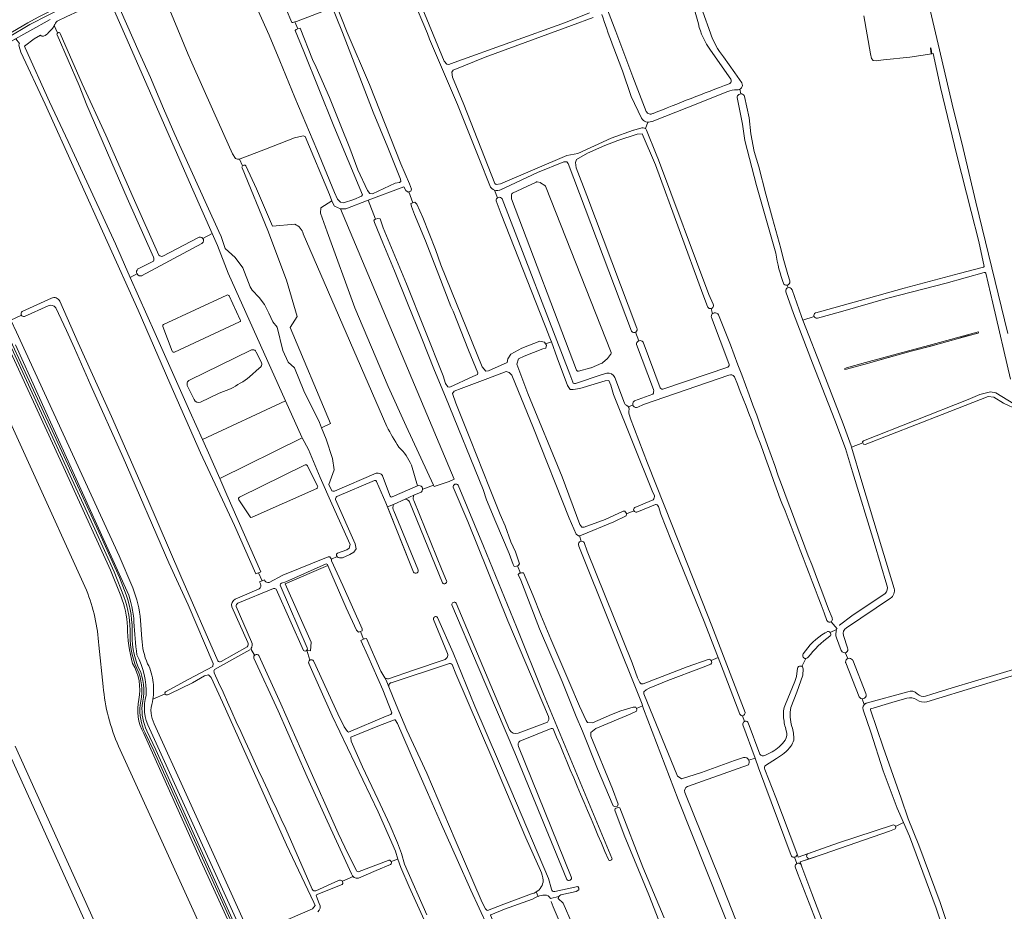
# Model space of a CAD drawing. Header units: metres. Extents: x 209813 to 223847, y 571801 to 587119.
# Tile 437 of 656: x 212218 to 212863, y 582247 to 582831. Entities that reach past the tile are written whole.
import ezdxf

# ---------------------------------------------------------------- set-up
doc = ezdxf.new("R2010")
doc.units = ezdxf.units.M
for name, color, linetype, lineweight in [('B-RO-GK-BESCHOEIING-G', 8, 'GK-BESCHOEIING', 0), ('B-RO-GR-BEPLANTING_CULTUUR_BOSPLANTSOEN-GV', 8, 'Continuous', 0), ('B-RO-GR-GRAS-GV', 8, 'Continuous', 0), ('B-RO-GR-GROENVOORZIENING-GV', 8, 'Continuous', 0), ('B-RO-GR-RIET-GV', 8, 'Continuous', 0), ('B-RO-KW-KUNSTWERK_STUW-GV', 8, 'Continuous', 0), ('B-RO-OG-TERREIN_CULTUURSCHEIDING-GV', 8, 'Continuous', 0), ('B-RO-OG-WATER_GREPPEL-GV', 8, 'Continuous', 0), ('B-RO-VH-ONVERHARD-GV', 8, 'Continuous', 0), ('B-RO-VH-VERHARDING_HALFVERHARDING-GV', 8, 'Continuous', 0)]:
    doc.layers.add(name, color=color, linetype=linetype, lineweight=lineweight)
doc.linetypes.add('GK-BESCHOEIING', pattern='A,30,-5,[1,NLCS.shx,S=1,R=0,X=0,Y=0],-5', length=40)

msp = doc.modelspace()

# ---------------------------------------------------------------- linework, layer by layer
at = {"layer": 'B-RO-GK-BESCHOEIING-G', "flags": 128}
for points in [[(212398.105, 582829.314), (212399.169, 582829.685)], [(212396.844, 582828.875), (212398.105, 582829.314)], [(212443.108, 582425.172), (212442.088, 582424.758)], [(212443.474, 582425.321), (212443.108, 582425.172)]]:
    msp.add_lwpolyline(points, dxfattribs=at)
at = {"layer": 'B-RO-GR-BEPLANTING_CULTUUR_BOSPLANTSOEN-GV', "flags": 128}
for points in [[(212363.494, 582733.759), (212380.356, 582692.741), (212392.659, 582660.197), (212399.538, 582636.384), (212395.041, 582629.241), (212421.499, 582566.402), (212415.608, 582563.457), (212418.591, 582556.114), (212422.717, 582543.503), (212423.919, 582536.01), (212420.437, 582526.36), (212422.242, 582522.281)], [(212458.355, 582564.359), (212417.186, 582658.994), (212403.604, 582690.54)], [(212423.855, 582522.074), (212424.035, 582522.138), (212451.347, 582533.746), (212451.513, 582533.801)], [(212461.822, 582518.282), (212478.323, 582525.433), (212474.45, 582539.141)], [(212455.404, 582532.35), (212455.536, 582532.101), (212460.488, 582518.85)]]:
    msp.add_lwpolyline(points, dxfattribs=at)
for points in [[(212488.795, 582526.019), (212489.244, 582525.054), (212499.113, 582528.467), (212502.349, 582529.982), (212428.064, 582707.04), (212423.965, 582708.728), (212422.616, 582711.588), (212422.376, 582712.216), (212415.176, 582707.557), (212414.978, 582704.146), (212419.145, 582691.815), (212437.269, 582642.205), (212459.229, 582590.611), (212470.871, 582564.55)], [(212402.94, 582556.95), (212402.65, 582557.489), (212392.028, 582581.154), (212337.597, 582555.947), (212340.705, 582549.058), (212348.981, 582530.229)]]:
    msp.add_lwpolyline(points, close=True, dxfattribs=at)
at = {"layer": 'B-RO-GR-BEPLANTING_CULTUUR_BOSPLANTSOEN-GV'}
for points in [[(212451.513, 582533.801, -0.3089247), (212455.404, 582532.35)], [(212422.242, 582522.281, 0.2334623), (212423.855, 582522.074)], [(212460.488, 582518.85, 0.4290983), (212461.822, 582518.282)]]:
    msp.add_lwpolyline(points, format="xyb", dxfattribs=at)
at = {"layer": 'B-RO-GR-GRAS-GV', "flags": 128}
for points in [[(212662.354, 582828.04), (212655.871, 582851.246), (212652.851, 582864.096), (212648.962, 582885.658), (212645.905, 582905.008)], [(212650.834, 582901.881), (212653.7, 582886.394), (212656.921, 582866.096), (212659.694, 582854.794), (212665.255, 582835.976), (212670.208, 582822.022)], [(212585.948, 582881.855), (212586.391, 582881.291), (212590.987, 582870.637), (212597.78, 582850.677), (212608.285, 582823.158), (212619.46, 582793.319), (212628.246, 582770.673)], [(212471.635, 582862.67), (212495.969, 582803.75), (212497.688, 582801.766), (212499.012, 582801.369), (212502.319, 582802.692), (212575.344, 582829.018), (212591.067, 582835.253)], [(212363.221, 582861.115), (212381.323, 582820.738), (212388.175, 582803.834), (212398.127, 582779.891), (212412.423, 582745.907), (212424.1, 582717.627), (212426.073, 582713.187), (212428.038, 582711.217), (212429.938, 582710.832), (212436.811, 582713.145), (212441.718, 582715.218), (212442.396, 582716.051), (212423.702, 582761.014), (212404.048, 582809.951), (212398.393, 582823.787), (212398.999, 582824.385), (212399.957, 582824.757)], [(212417.416, 582860.25), (212432.37, 582822.425), (212447.046, 582788.302), (212467.392, 582736.415), (212473.152, 582723.369), (212474.508, 582719.915), (212474.138, 582718.497), (212472.815, 582718.055), (212475.326, 582710.923), (212476.651, 582711.332), (212478.043, 582710), (212481.854, 582701.347), (212490.2, 582680.33), (212493.651, 582670.163), (212520.775, 582603.405), (212523.084, 582600.643), (212524.927, 582600.839), (212537.02, 582606.363), (212537.642, 582608.691), (212539.489, 582611.827), (212546.637, 582615.614), (212558.465, 582620.175), (212561.637, 582619.659), (212562.31, 582618.555)], [(212526.233, 582721.098), (212518.58, 582740.265), (212504.557, 582775.19), (212486.301, 582818.052), (212484.864, 582821.824), (212475.227, 582845.214), (212469.065, 582861.181)], [(212868.06, 582843.158), (212860.097, 582843.735), (212852.916, 582845.587), (212830.974, 582852.614), (212813.37, 582858.422), (212811.705, 582857.867), (212810.565, 582856.757), (212810.143, 582856.135), (212810.841, 582850.664), (212813.162, 582840.669), (212820.184, 582811.168), (212828.564, 582775.394), (212835.801, 582746.363), (212844.146, 582711.213), (212865.073, 582625.389)], [(212344, 582690.723), (212331.267, 582719.425), (212287.49, 582819.522), (212280.054, 582836.376), (212279.191, 582838.522), (212275.161, 582836.809), (212272.167, 582844.734), (212271.616, 582843.334), (212248.787, 582832.823), (212242.494, 582829.901)], [(212361.734, 582739.54), (212360.421, 582739.378), (212359.126, 582739.81), (212357.338, 582742.985), (212345.099, 582770.214), (212329.823, 582804.587), (212328.228, 582807.92), (212312.043, 582847.277)], [(212416.744, 582836.291), (212399.169, 582829.685), (212398.105, 582829.314), (212399.957, 582824.757), (212400.886, 582825.118), (212401.468, 582825.222), (212409.712, 582804.827), (212412.024, 582799.647), (212420.667, 582779.758), (212428.216, 582761.397), (212434.059, 582746.59), (212439.347, 582732.47), (212445.552, 582718.989), (212447.19, 582716.91), (212448.846, 582716.804), (212463.693, 582723.788), (212466.682, 582724.127), (212467.545, 582724.898), (212467.33, 582726.285), (212458.967, 582747.092), (212449.457, 582770.355), (212429.225, 582822.349), (212420.652, 582844.26)], [(212283.578, 582837.493), (212296.224, 582809.249), (212303.489, 582792.909), (212312.056, 582772.713), (212319.588, 582755.541), (212340.469, 582709.335), (212348.402, 582692.032), (212349.721, 582688.916), (212352.363, 582680.973)], [(212398.105, 582829.314), (212396.844, 582828.875), (212396.152, 582828.934), (212392.374, 582837.752)], [(212593.37, 582832.259), (212579.358, 582827.063), (212522.738, 582806.293), (212501.703, 582797.826), (212500.777, 582796.371), (212501.306, 582793.196), (212508.715, 582775.204), (212528.955, 582723.61), (212530.014, 582722.817), (212532.659, 582723.346), (212576.183, 582741.867), (212583.459, 582743.19), (212605.288, 582753.244), (212619.84, 582758.535), (212620.017, 582758.562), (212625.405, 582759.925)], [(212849.547, 582669.28), (212845.974, 582685.476), (212841.064, 582705.09), (212831.629, 582742.195), (212820.953, 582786.319), (212816.166, 582808.732), (212815.176, 582808.507), (212800.852, 582806.324), (212783.517, 582804.485), (212781.808, 582804.379), (212778.673, 582803.91), (212776.736, 582804.156), (212775.721, 582805.345), (212775.112, 582808.465), (212770.673, 582833.401)], [(212238.969, 582824.629), (212236.861, 582822.354)], [(212240.452, 582826.904), (212240.37, 582826.671)], [(212240.452, 582826.904), (212242.753, 582822.177)], [(212374.253, 582468.601), (212372.63, 582467.87), (212358.633, 582499.491), (212336.199, 582547.182), (212316.168, 582592.855), (212295.471, 582640.607), (212234.501, 582775.472), (212218.709, 582809.633), (212217.456, 582813.288), (212217.392, 582814.289), (212217.69, 582815.147), (212215.422, 582818.383), (212211.218, 582816.041), (212211.534, 582815.588), (212211.489, 582814.61), (212210.686, 582814.152), (212197.637, 582805.794), (212186.739, 582799.992), (212166.417, 582787.88), (212153.577, 582779.791)], [(212231.584, 582820.738), (212227.37, 582818.204), (212221.066, 582813.483), (212221.548, 582812.279), (212237.378, 582777.082), (212249.56, 582751.139), (212280.657, 582683.962), (212290.297, 582661.973), (212294.649, 582664.48)], [(212261.79, 582774.754), (212256.847, 582787.715), (212242.362, 582820.799)], [(212244.476, 582821.765), (212258.862, 582788.777)], [(212683.558, 582791.96), (212670.348, 582810.96)], [(212678.794, 582806.389), (212686.179, 582796.106), (212690.8, 582789.355)], [(212625.063, 582766.277), (212618.322, 582780.576), (212612.674, 582797.308)], [(212258.862, 582788.777), (212274.379, 582755.26), (212292.301, 582714.345), (212309.11, 582676.489)], [(212682.486, 582788.9), (212682.903, 582789.042)], [(212687.595, 582784.9), (212687.44, 582784.912)], [(212690.147, 582782.257), (212689.532, 582785.236)], [(212681.584, 582783.81), (212655.961, 582773.551), (212632.012, 582764.238)], [(212713.064, 582677.861), (212709.088, 582691.674), (212700.446, 582722.195), (212692.77, 582751.765), (212691.176, 582762.383), (212687.944, 582778.693), (212687.916, 582779.034)], [(212692.554, 582780.531), (212695.635, 582766.607), (212696.788, 582756.079), (212698.887, 582744.568), (212701.895, 582734.37), (212706.576, 582716.442), (212710.843, 582700.586), (212716.349, 582680.879), (212717.977, 582674.588), (212720.967, 582663.894), (212722.19, 582659.896)], [(212305.522, 582675.38), (212288.297, 582714.028), (212261.79, 582774.754)], [(212261.635, 582457.236), (212187.554, 582619.536), (212123.361, 582761.077), (212120.716, 582766.836)], [(212632.52, 582769.322), (212632.671, 582769.393)], [(212629.307, 582763.736), (212627.706, 582759.498)], [(212628.461, 582758.54), (212634.76, 582742.758), (212636.328, 582739.09), (212669.134, 582650.826), (212672.043, 582644.453)], [(212488.795, 582526.019), (212470.871, 582564.55), (212459.229, 582590.611), (212437.269, 582642.205), (212419.145, 582691.815), (212414.978, 582704.146), (212415.176, 582707.557), (212422.376, 582712.216), (212420.782, 582716.39), (212404.872, 582754.236), (212403.455, 582754.791), (212397.92, 582753.434), (212377.812, 582745.616), (212362.177, 582739.594), (212361.734, 582739.54), (212363.705, 582735.014)], [(212668.276, 582642.969), (212665.201, 582651.118), (212634.354, 582735.776), (212625.623, 582756.017), (212622.316, 582755.752), (212609.616, 582751.651), (212601.017, 582748.344), (212589.772, 582743.449), (212582.496, 582739.348), (212581.834, 582737.363), (212582.363, 582733.792), (212589.243, 582715.668), (212621.979, 582628.868)], [(212352.363, 582680.973), (212359.023, 582674.964), (212363.952, 582668.267), (212368.795, 582655.899), (212370.12, 582653.741), (212374.805, 582648.869), (212378.15, 582644.219), (212381.109, 582638.662), (212383.586, 582632.97), (212386.574, 582629.505), (212390.22, 582614.139), (212393.701, 582606.629), (212397.831, 582602.744), (212403.994, 582587.682), (212414.175, 582566.983), (212415.608, 582563.457), (212421.499, 582566.402), (212395.041, 582629.241), (212399.538, 582636.384), (212392.659, 582660.197), (212380.356, 582692.741), (212363.494, 582733.759)], [(212365.883, 582735.161), (212372.975, 582719.993), (212383.426, 582695.519), (212398.175, 582696.845)], [(212618.638, 582626.73), (212577.072, 582736.57), (212576.278, 582737.628), (212574.161, 582737.76), (212556.946, 582730.683), (212532.317, 582719.167)], [(212472.815, 582718.055), (212472.197, 582717.849), (212470.84, 582719.052), (212469.515, 582721.364), (212446.069, 582712.594), (212450.927, 582700.068), (212452.381, 582700.67), (212453.85, 582700.445), (212455.991, 582694.427), (212471.286, 582657.846), (212495.144, 582597.617), (212496.731, 582592.593), (212498.226, 582590.349), (212499.536, 582590.211), (212514.629, 582597.13), (212517.647, 582598.546), (212517.884, 582599.494), (212511.828, 582614.31), (212501.684, 582639.844), (212500.225, 582642.925), (212492.35, 582663.478), (212483.668, 582686.011), (212476.506, 582703.134), (212474.412, 582708.384), (212474.059, 582710.532), (212475.326, 582710.923)], [(212540.615, 582717.133), (212556.009, 582724.504)], [(212556.722, 582724.586), (212558.673, 582724.153)], [(212559.012, 582724.016), (212561.831, 582722.281)], [(212562.277, 582721.748), (212605.207, 582612.905)], [(212530.706, 582714.068), (212528.851, 582719.186)], [(212533.87, 582713.417), (212578.21, 582598.698), (212580.02, 582593.477)], [(212539.99, 582713.972), (212539.99, 582716.141)], [(212582.557, 582601.272), (212540.061, 582713.583)], [(212446.069, 582712.594), (212431.408, 582706.84), (212428.55, 582706.84), (212428.064, 582707.04), (212502.349, 582529.982), (212499.113, 582528.467), (212489.244, 582525.054), (212488.795, 582526.019), (212481.789, 582523.429)], [(212566.083, 582619.808), (212564.423, 582623.919), (212564.353, 582624.245), (212533.265, 582703.488), (212529.828, 582712.096)], [(212543.926, 582473.2), (212543.202, 582472.827), (212541.793, 582472.66), (212540.978, 582473.926), (212538.382, 582481.287), (212529.612, 582501.836), (212523.661, 582516.394), (212521.408, 582523.155), (212496.814, 582583.774), (212489.64, 582601.162), (212480.717, 582623.185), (212471.939, 582645.173), (212463.401, 582666.262), (212455.657, 582684.642), (212450.256, 582697.884), (212449.764, 582699.587), (212450.927, 582700.068)], [(212290.297, 582661.973), (212306.628, 582625.226), (212329.333, 582574.259), (212337.597, 582555.947), (212392.028, 582581.154), (212354.502, 582664.76), (212347.453, 582682.94), (212344, 582690.723), (212337.818, 582687.532)], [(212311.486, 582675.92), (212311.691, 582676.041), (212334.634, 582687.994)], [(212337.409, 582684.407), (212337.245, 582684.299), (212297.671, 582663.035)], [(212295.519, 582667.746), (212305.472, 582672.759)], [(212739.232, 582638.878), (212768.311, 582646.882), (212797.039, 582654.924), (212833.025, 582664.514), (212849.119, 582668.703)], [(212849.594, 582665.318), (212824.651, 582658.335), (212786.352, 582648.397), (212755.338, 582639.585), (212740.325, 582635.283)], [(212855.165, 582645.119), (212850.538, 582664.876)], [(212720.417, 582656.979), (212721.064, 582655.275)], [(212312.116, 582631.251), (212353.605, 582650.425)], [(212355.062, 582649.892), (212362.35, 582634.306)], [(212785.699, 582460.515), (212777.509, 582488.39), (212763.318, 582534.679), (212758.678, 582549.909), (212751.679, 582568.453), (212737.09, 582605.798), (212724.62, 582638.311), (212719.572, 582652.61)], [(212723.709, 582653.994), (212729.909, 582636.413), (212730.808, 582634.082), (212738.168, 582636.342)], [(212219.492, 582639.796), (212238.652, 582648.487)], [(212236.487, 582643.369), (212221.047, 582636.362)], [(212244.109, 582646.489), (212256.09, 582619.251), (212278.078, 582570.957), (212301.17, 582518.016), (212323.405, 582466.446), (212347.715, 582410.862)], [(212866.756, 582595.356), (212855.165, 582645.119)], [(212219.06, 582637.237), (212212.184, 582634.027), (212215.765, 582626.239), (212282.948, 582479.628), (212291.914, 582458.805)], [(212313.346, 582390.641), (212328.61, 582398.945), (212344.353, 582407.147), (212344.618, 582409.264), (212328.214, 582447.628), (212315.646, 582475.012), (212285.616, 582544.069), (212264.581, 582591.165), (212253.866, 582615.639), (212248.649, 582627.238), (212241.478, 582642.096)], [(212670.647, 582641.6), (212671.567, 582638.231)], [(212682.378, 582605.722), (212670.845, 582635.834), (212670.778, 582636.116)], [(212675.564, 582637.573), (212675.616, 582637.46)], [(212317.716, 582613.713), (212311.549, 582629.86)], [(212361.816, 582632.842), (212319.206, 582613.107)], [(212730.808, 582634.082), (212743.985, 582599.922), (212757.174, 582566.176), (212762.374, 582551.772), (212762.675, 582550.766), (212770.14, 582553.722), (212769.921, 582554.242), (212770.476, 582555.012), (212838.947, 582582.114), (212846.591, 582585.29), (212853.676, 582587.007), (212857.098, 582586.483), (212868.885, 582579.231)], [(212623.315, 582620.5), (212621.251, 582626.218)], [(212562.31, 582618.555), (212562.865, 582617.645), (212562.37, 582615.664), (212560.437, 582615.202), (212548.173, 582610.476), (212544.561, 582608.712), (212543.548, 582605.203), (212550.555, 582586.03), (212573.174, 582531.44), (212584.653, 582500.161), (212586.004, 582498.544), (212587.646, 582498.389), (212601.212, 582503.498), (212613.045, 582508.867), (212614.19, 582508.867), (212615.176, 582507.356)], [(212633.528, 582519.225), (212632.602, 582521.077), (212606.805, 582585.371), (212605.085, 582591.456), (212603.63, 582594.499), (212601.381, 582594.367), (212584.712, 582589.34), (212580.347, 582588.546), (212578.363, 582588.678), (212576.643, 582591.192), (212569.896, 582609.316), (212566.083, 582619.808), (212562.31, 582618.555)], [(212632.88, 582588.597), (212621.917, 582618.069), (212621.855, 582618.58)], [(212626.011, 582619.842), (212626.203, 582619.515), (212637.354, 582589.814)], [(212329.028, 582594.73), (212369.216, 582614.276)], [(212604.962, 582611.723), (212604.8, 582611.561), (212602.896, 582609.023)], [(212599.193, 582605.851), (212592.038, 582602.816)], [(212602.736, 582608.852), (212599.483, 582606.033)], [(212374.813, 582602.502), (212368.482, 582596.888)], [(212584.478, 582492.875), (212583.94, 582492.716), (212582.41, 582493.889), (212577.754, 582504.337), (212554.367, 582563.406), (212540.096, 582597.982), (212538.34, 582599.791), (212536.563, 582600.352), (212524.354, 582595.884), (212507.01, 582589.328), (212502.417, 582587.438), (212501.368, 582585.982), (212503.411, 582579.617), (212513.008, 582555.765), (212525.655, 582524.144), (212532.554, 582506.807), (212535.704, 582499.252), (212539.492, 582488.955), (212542.496, 582482.396), (212545.277, 582474.424), (212544.365, 582473.426), (212543.926, 582473.2), (212545.783, 582468.398), (212546.53, 582468.597), (212547.732, 582468.644), (212554.256, 582453.453), (212559.107, 582440.933), (212565.82, 582425.144), (212578.055, 582396.026), (212584.411, 582381.128), (212588.762, 582371.879), (212589.635, 582370.519), (212592.977, 582370.37), (212605.355, 582375.873), (212611.661, 582378.126), (212619.734, 582380.674), (212621.365, 582380.569), (212621.773, 582379.594)], [(212582.569, 582592.804), (212598.669, 582598.271), (212602.424, 582599.352)], [(212591.895, 582602.767), (212583.873, 582600.599)], [(212682.371, 582597.994), (212626.297, 582578.743), (212622.668, 582577.072)], [(212639.627, 582588.983), (212639.799, 582589.058), (212681.608, 582603.312)], [(212607.612, 582596.547), (212613.902, 582579.607)], [(212685.979, 582596.975), (212685.856, 582597.136)], [(212332.071, 582582.007), (212327.885, 582590.808)], [(212620.233, 582580.941), (212620.511, 582581.1), (212632.491, 582585.606)], [(212616.427, 582577.302), (212619.464, 582578.436)], [(212871.643, 582575.311), (212862.096, 582579.682), (212855.731, 582583.513), (212852.063, 582584.053), (212822.076, 582572.155), (212771.616, 582552.669), (212770.507, 582552.854), (212770.14, 582553.722)], [(212617.744, 582569.989), (212629.119, 582540.477), (212645.409, 582499.152), (212671.113, 582433.773), (212692.908, 582377.038)], [(212425.78, 582479.235), (212425.459, 582479.988), (212425.406, 582480.675), (212426.093, 582481.345), (212432.046, 582483.699), (212433.714, 582484.627), (212434.208, 582487.167), (212422.289, 582513.745), (212414.647, 582530.994), (212406.988, 582549.428), (212402.94, 582556.95), (212348.981, 582530.229), (212353.59, 582519.74), (212375.819, 582469.306), (212374.253, 582468.601), (212376.588, 582463.289), (212378.159, 582463.996), (212378.317, 582463.638)], [(212762.675, 582550.766), (212769.382, 582528.192), (212782.259, 582485.59), (212790.623, 582458.362)], [(212361.768, 582518.049), (212404.822, 582539.2)], [(212406.293, 582538.701), (212412.926, 582525.309)], [(212474.45, 582539.141), (212478.323, 582525.433)], [(212450.313, 582528.972), (212425.607, 582518.441)], [(212475.822, 582469.061), (212457.756, 582514.405), (212451.622, 582528.452)], [(212412.389, 582523.817), (212370.087, 582504.919)], [(212481.019, 582521.617), (212480.726, 582521.427), (212476.032, 582519.339)], [(212478.323, 582525.433), (212478.372, 582525.454)], [(212564.187, 582374.453), (212537.545, 582437.026), (212511.266, 582502.196), (212501.695, 582524.614)], [(212505.062, 582526.023), (212521.54, 582486.12), (212543.329, 582433.201), (212560.836, 582389.104), (212605.765, 582281.737)], [(212368.721, 582505.315), (212361.336, 582516.454)], [(212424.778, 582516.553), (212437.594, 582487.6), (212438.263, 582484.234), (212436.766, 582482.138), (212434.001, 582480.464), (212429.246, 582478.438), (212427.414, 582478.35), (212426.339, 582478.561), (212425.864, 582479.037), (212425.78, 582479.235), (212422.004, 582477.42), (212422.108, 582476.367), (212429.421, 582460.302), (212442.169, 582431.784), (212442.152, 582430.639), (212440.966, 582430.148)], [(212470.265, 582516.774), (212462.691, 582513.406)], [(212475.908, 582515.822), (212494.61, 582470.136), (212497.48, 582463.342)], [(212620.726, 582511.412), (212632.734, 582516.315)], [(212715.11, 582519.292), (212715.098, 582519.324)], [(212620.098, 582509.246), (212615.235, 582507.266), (212615.129, 582505.893), (212607.079, 582502.039), (212585.834, 582493.276), (212584.478, 582492.875), (212585.527, 582489.241)], [(212634.229, 582513.204), (212622.033, 582508.375)], [(212670.77, 582411.181), (212675.208, 582413.144), (212674.365, 582415.346), (212666.03, 582436.645), (212644.334, 582490.355), (212637.72, 582506.892), (212636.132, 582512.051), (212635.339, 582513.109)], [(212587.553, 582488.322), (212589.433, 582482.682), (212618.934, 582409.525), (212622.374, 582399.735), (212623.962, 582396.825), (212624.887, 582395.899), (212626.078, 582395.899), (212655.05, 582407.012), (212668.739, 582411.9)], [(212621.773, 582379.594), (212625.856, 582381.393), (212625.583, 582382.528), (212584.15, 582485.916), (212583.904, 582487.047)], [(212381.233, 582462.284), (212390.288, 582466.96), (212419.818, 582479.063), (212420.998, 582478.957), (212421.967, 582477.794), (212422.004, 582477.42)], [(212410.435, 582410.546), (212426.139, 582376.181), (212430.352, 582367.692), (212432.536, 582364.623), (212433.257, 582364.293), (212457.805, 582374.691), (212461.013, 582375.858), (212461.666, 582376.897), (212455.703, 582391.859), (212445.789, 582414.193), (212441.291, 582424.175), (212442.088, 582424.758), (212443.108, 582425.172), (212440.966, 582430.148), (212439.809, 582429.67), (212438.471, 582431.009), (212431.625, 582445.714), (212422.212, 582467.326), (212419.678, 582473.403), (212391.73, 582461.39), (212408.706, 582423.169), (212408.256, 582417.541)], [(212621.773, 582379.594), (212622.059, 582378.908), (212621.916, 582377.957), (212617.685, 582376.075), (212595.215, 582366.691), (212591.991, 582363.887), (212591.868, 582361.629), (212606.05, 582327.169), (212609.807, 582316.966), (212609.455, 582315.821), (212607.852, 582315.363), (212606.531, 582315.874), (212596.37, 582340.159), (212586.359, 582364.957), (212582.225, 582374.539), (212573.218, 582397.483), (212558.349, 582431.969), (212546.01, 582463.7), (212544.368, 582467.411), (212545.143, 582468.227), (212545.783, 582468.398)], [(212375.535, 582461.307), (212374.979, 582462.564), (212376.588, 582463.289)], [(212359.089, 582451.289), (212374.624, 582458.124)], [(212384.07, 582458.337), (212360.822, 582448.697)], [(212403.7, 582417.741), (212385.84, 582457.792)], [(212754.828, 582434.23), (212762.835, 582440.287), (212784.738, 582454.909)], [(212788.08, 582451.9), (212759.316, 582432.599)], [(212367.215, 582422.994), (212356.781, 582446.212)], [(212359.753, 582446.461), (212369.682, 582423.413)], [(212297.007, 582437.324), (212297.858, 582425.398)], [(212498.074, 582415.738), (212488.977, 582437.894)], [(212491.572, 582439.379), (212501.655, 582416.196), (212515.948, 582381.253), (212539.448, 582326.501), (212564.101, 582268.422), (212566.134, 582261.321)], [(212753.126, 582431.958), (212749.238, 582436.546)], [(212745.409, 582429.229), (212746.41, 582429.779)], [(212748.594, 582429.535), (212752.899, 582431.453)], [(212443.108, 582425.172), (212443.648, 582425.392), (212444.986, 582425.641), (212454.422, 582404.226), (212456.957, 582399.743)], [(212755.953, 582417.609), (212752.756, 582425.935)], [(212757.335, 582427.531), (212760.106, 582419.444)], [(212272.594, 582394.057), (212269.749, 582421.074)], [(212368.702, 582418.022), (212345.532, 582405.244)], [(212349.781, 582410.399), (212366.746, 582420.024)], [(212371.76, 582414.621), (212369.349, 582418.843)], [(212407.97, 582411.452), (212405.989, 582417.877)], [(212408.256, 582417.541), (212405.989, 582417.877)], [(212435.162, 582271.482), (212419.219, 582306.072), (212406.115, 582335.039), (212387.174, 582378.106), (212371.291, 582412.699)], [(212374.597, 582414.346), (212388.85, 582382.685), (212405.233, 582345.678), (212426.536, 582298.071), (212432.939, 582284.382), (212438.421, 582273.521)], [(212730.091, 582407.268), (212732.748, 582412.463)], [(212734.093, 582413.14), (212734.021, 582413.056)], [(212760.202, 582412.43), (212758.472, 582416.295)], [(212763.394, 582411.262), (212772.048, 582389.587)], [(212811.05, 582387.814), (212815.168, 582389.152), (212828.606, 582393.301), (212857.742, 582401.885), (212896.111, 582413.539), (212898.967, 582414.246)], [(212900.033, 582410.836), (212883.729, 582405.888), (212846.144, 582394.544), (212811.901, 582384.034)], [(212465.605, 582280.922), (212463.954, 582286.221), (212460.143, 582295.112), (212452.723, 582312.125), (212422.574, 582374.798), (212407.342, 582409.099)], [(212558.904, 582273.591), (212549.242, 582294.972), (212527.149, 582347.602), (212503.576, 582402.459), (212501.027, 582408.525)], [(212719.293, 582382.644), (212725.454, 582397.332), (212726.495, 582400.569), (212727.357, 582406.06)], [(212730.928, 582405.603), (212730.72, 582401.631), (212726.898, 582390.379), (212722.819, 582380.41)], [(212767.737, 582387.3), (212758.813, 582409.619)], [(212387.031, 582238.738), (212409.705, 582248.529), (212411.293, 582250.646), (212410.499, 582252.63), (212392.64, 582290.333), (212350.703, 582383.863), (212343.295, 582400.003), (212341.575, 582401.723), (212338.929, 582401.194), (212331.124, 582396.563), (212316.175, 582389.288), (212314.608, 582388.639)], [(212459.615, 582393.836), (212464.458, 582382.069), (212471.408, 582365.576), (212484.54, 582337.422), (212503.146, 582293.718), (212520.793, 582252.728), (212522.911, 582248.496), (212523.738, 582247.579), (212524.303, 582247.302), (212534.984, 582251.622), (212553.15, 582258.433)], [(212304.958, 582384.646), (212304.854, 582384.046)], [(212313.075, 582389.253), (212305.125, 582385.728)], [(212770.939, 582382.276), (212769.573, 582386.1)], [(212772.114, 582383.091), (212799.422, 582390.707)], [(212798.826, 582386.463), (212788.945, 582383.604), (212775.306, 582379.523)], [(212805.363, 582385.28), (212805.306, 582385.322)], [(212710.138, 582166.758), (212676.857, 582250.473), (212649.076, 582320.058), (212626.321, 582379.457), (212625.856, 582381.393)], [(212796.702, 582305.005), (212792.617, 582314.467), (212783.42, 582338.868), (212775.229, 582364.186), (212770.285, 582378.889)], [(212775.122, 582378.755), (212783.285, 582354.309), (212795.056, 582321.052), (212799.819, 582307.38), (212806.647, 582290.169), (212820.738, 582252.738), (212828.356, 582229.986), (212836.208, 582207.009), (212845.341, 582182.116), (212854.508, 582155.918), (212860.02, 582139.64)], [(212529.762, 582225.366), (212513.348, 582260.672), (212504.401, 582280.734), (212494.066, 582303.715), (212484.936, 582324.722), (212477.154, 582342.49), (212465.269, 582369.836), (212463.757, 582372.3), (212463.374, 582372.291), (212453.468, 582368.516), (212434.818, 582360.891), (212434.635, 582360.598), (212434.974, 582358.391), (212442.308, 582341.394), (212452.416, 582320.227), (212460.369, 582303.529), (212465.25, 582291.765), (212467.909, 582284.764), (212469.807, 582277.755), (212484.422, 582244.628)], [(212306.026, 582369.632), (212350.084, 582272.713), (212399.266, 582164.29), (212406.145, 582156.797), (212468.185, 582019.483), (212503.281, 581938.945)], [(212544.372, 582363.455), (212563.456, 582370.722)], [(212694.681, 582370.669), (212694.85, 582370.372), (212702.636, 582349.763)], [(212719.908, 582365.12), (212719.907, 582365.122)], [(212724.778, 582359.161), (212724.758, 582359.006)], [(212405.872, 581919.651), (212372.917, 581992.167), (212322.794, 582102.592), (212209.454, 582353.677)], [(212214.94, 582354.954), (212283.641, 582202.909)], [(212544.95, 581754.838), (212553.42, 581758.065), (212552.431, 581760.343), (212541.887, 581783.11), (212534.938, 581797.713), (212500.825, 581873.73), (212479.281, 581921.139), (212416.115, 582062.005), (212357.307, 582190.815), (212308.707, 582297.56), (212282.698, 582354.989)], [(212544.552, 582354.848), (212579.075, 582269.411)], [(212722.944, 582355.063), (212722.935, 582355.051)], [(212723.242, 582283.051), (212723.084, 582283.337), (212701.729, 582340.754), (212699.426, 582347.09), (212695.424, 582345.792)], [(212705.843, 582348.879), (212710.563, 582351.224)], [(212713.484, 582346.922), (212706.359, 582342.477)], [(212695.081, 582342.779), (212655.159, 582328.544)], [(212705.865, 582339.857), (212712.981, 582321.411), (212726.889, 582284.973), (212727.712, 582282.396), (212754.17, 582291.788), (212789.407, 582303.319)], [(212653.386, 582324.793), (212676.235, 582268.324), (212707.683, 582188.511), (212715.492, 582167.7), (212716.678, 582168.139), (212716.793, 582167.828), (212715.609, 582167.389), (212716.272, 582165.623), (212721.242, 582167.356), (212732.461, 582172.224)], [(212649.61, 582207.312), (212629.821, 582257.609), (212613.667, 582296.796), (212607.661, 582313.071), (212607.94, 582314.147), (212609.86, 582314.852), (212610.824, 582314.679), (212625.983, 582275.773), (212640.025, 582242.713)], [(212392.226, 582300.824), (212409.519, 582261.311)], [(212826.472, 582208.777), (212830.687, 582210.496), (212818.092, 582248.882), (212800.508, 582296.195), (212796.702, 582305.005), (212791.524, 582302.435)], [(212790.774, 582300.576), (212787.4, 582299.305), (212744.008, 582284.356), (212729.059, 582279.329), (212729.985, 582276.022), (212736.732, 582258.626), (212746.522, 582232.762), (212750.358, 582222.179), (212758.296, 582203.394), (212764.02, 582188.555)], [(212460.737, 582277.487), (212451.331, 582273.553), (212439.758, 582268.589)], [(212440.141, 582272.915), (212459.084, 582280.204)], [(212496.473, 582210.861), (212487.189, 582231.766), (212472.958, 582263.017), (212467.429, 582275.525), (212465.605, 582280.922), (212461.181, 582279.553)], [(212760.302, 582185.128), (212759.329, 582189.395), (212727.315, 582271.813), (212725.752, 582276.012)], [(212436.263, 582269.574), (212429.179, 582266.553)], [(212411.734, 582260.245), (212426.735, 582267.118)], [(212429.132, 582264.452), (212413.236, 582258.081)], [(212568.246, 582259.799), (212583.472, 582263.192), (212584.002, 582262.133), (212584.002, 582260.943), (212582.216, 582259.752), (212572.287, 582257.598)], [(212412.153, 582256.549), (212414.1, 582251.974)], [(212555.644, 582255.96), (212553.646, 582254.932), (212535.302, 582248.33), (212526.398, 582244.504), (212526.263, 582244.274), (212531.513, 582231.929), (212536.565, 582219.503), (212535.561, 582218.594), (212534.74, 582218.299)], [(212581.847, 582215.706), (212567.175, 582249.816), (212565.901, 582253.21)], [(212570.53, 582255.189), (212573.759, 582252.133), (212591.579, 582211.573), (212610.808, 582166.497), (212617.218, 582152.452), (212621.378, 582142.994), (212628.871, 582125.54)]]:
    msp.add_lwpolyline(points, dxfattribs=at)
at = {"layer": 'B-RO-GR-GRAS-GV'}
for points in [[(212242.494, 582829.901, 0.1212979), (212240.452, 582826.904)], [(212612.674, 582797.308, -0.0162411), (212599.119, 582834.209)], [(212240.37, 582826.671, -0.0641806), (212238.969, 582824.629)], [(212670.348, 582810.96, -0.1101236), (212662.354, 582828.04)], [(212233.568, 582820.044, -0.392429), (212231.584, 582820.738)], [(212236.861, 582822.354, -0.1071898), (212233.568, 582820.044)], [(212670.208, 582822.022, 0.0827722), (212678.794, 582806.389)], [(212682.903, 582789.042, 0.4391794), (212683.558, 582791.96)], [(212632.671, 582769.393, -0.0031893), (212682.486, 582788.9)], [(212687.44, 582784.912, 0.0997299), (212681.584, 582783.81)], [(212628.246, 582770.673, 0.4253744), (212632.52, 582769.322)], [(212556.009, 582724.504, -0.1678595), (212556.722, 582724.586)], [(212558.673, 582724.153, -0.0827625), (212559.012, 582724.016)], [(212561.831, 582722.281, -0.1619529), (212562.277, 582721.748)], [(212539.99, 582716.141, -0.2889411), (212540.615, 582717.133)], [(212540.061, 582713.583, -0.0902523), (212539.99, 582713.972)], [(212398.175, 582696.845, -0.2230653), (212403.604, 582690.54)], [(212305.472, 582672.759, 0.2151723), (212305.522, 582675.38)], [(212309.11, 582676.489, 0.2751773), (212311.486, 582675.92)], [(212718.302, 582657.635, -0.0543303), (212713.064, 582677.861)], [(212849.119, 582668.703, 0.1500488), (212849.547, 582669.28)], [(212295.281, 582667.584, -0.0654864), (212295.519, 582667.746)], [(212850.538, 582664.876, 0.3269993), (212849.594, 582665.318)], [(212353.605, 582650.425, -0.4127445), (212355.062, 582649.892)], [(212719.572, 582652.61, -0.0574711), (212719.502, 582652.911)], [(212723.637, 582654.162, -0.0330613), (212723.709, 582653.994)], [(212241.478, 582642.096, 0.3781623), (212236.487, 582643.369)], [(212238.652, 582648.487, -0.4200002), (212244.109, 582646.489)], [(212675.616, 582637.46, -0.0106073), (212714.619, 582532.166)], [(212739.013, 582638.792, -0.0521367), (212739.232, 582638.878)], [(212311.549, 582629.86, -0.3942575), (212312.116, 582631.251)], [(212362.35, 582634.306, -0.4157914), (212361.816, 582632.842)], [(212740.325, 582635.283, -0.0287827), (212740.207, 582635.257)], [(212319.206, 582613.107, -0.4347934), (212317.716, 582613.713)], [(212369.216, 582614.276, -0.4766855), (212372.824, 582613.134)], [(212605.207, 582612.905, -0.2987863), (212604.962, 582611.723)], [(212599.483, 582606.033, -0.078009), (212599.193, 582605.851)], [(212602.896, 582609.023, -0.0566664), (212602.736, 582608.852)], [(212681.608, 582603.312, 0.3625059), (212682.378, 582605.722)], [(212583.873, 582600.599, -0.3860698), (212582.557, 582601.272)], [(212592.038, 582602.816, -0.0295149), (212591.895, 582602.767)], [(212602.424, 582599.352, -0.3402097), (212607.612, 582596.547)], [(212685.856, 582597.136, 0.3191636), (212682.371, 582597.994)], [(212580.02, 582593.477, 0.5103482), (212582.569, 582592.804)], [(212715.098, 582519.324, 0.0102559), (212685.979, 582596.975)], [(212632.491, 582585.606, 0.2503149), (212632.88, 582588.597)], [(212637.354, 582589.814, 0.4525357), (212639.627, 582588.983)], [(212613.902, 582579.607, 0.2377732), (212615.192, 582578.394)], [(212616.832, 582574.479, 0.0923748), (212617.744, 582569.989)], [(212458.355, 582564.359, 0.0292806), (212466.232, 582550.93)], [(212466.232, 582550.93, -0.0950937), (212474.45, 582539.141)], [(212404.822, 582539.2, -0.4132848), (212406.293, 582538.701)], [(212451.622, 582528.452, 0.411862), (212450.313, 582528.972)], [(212714.619, 582532.166, 0.0024676), (212749.878, 582439.055)], [(212412.926, 582525.309, -0.4255855), (212412.389, 582523.817)], [(212361.336, 582516.454, -0.4525774), (212361.768, 582518.049)], [(212425.607, 582518.441, 0.2503105), (212424.778, 582516.553)], [(212473.215, 582515.119, 0.2470399), (212470.265, 582516.774)], [(212632.734, 582516.315, 0.2477325), (212633.528, 582519.225)], [(212746.56, 582437.251, 0.0024654), (212715.11, 582519.292)], [(212635.339, 582513.109, 0.2383845), (212634.229, 582513.204)], [(212370.087, 582504.919, -0.3666309), (212368.721, 582505.315)], [(212378.317, 582463.638, 0.4283126), (212381.233, 582462.284)], [(212497.48, 582463.342, -0.8119832), (212494.845, 582461.963)], [(212269.749, 582421.074, 0.0775976), (212261.635, 582457.236)], [(212291.914, 582458.805, -0.0758217), (212297.007, 582437.324)], [(212374.624, 582458.124, 0.3975025), (212375.535, 582461.307)], [(212385.84, 582457.792, 0.2638746), (212384.07, 582458.337)], [(212784.738, 582454.909, 0.2980457), (212785.75, 582460.369)], [(212785.75, 582460.369, -0.0262712), (212785.699, 582460.515)], [(212790.623, 582458.362, -0.3107001), (212788.08, 582451.9)], [(212356.781, 582446.212, -0.3698787), (212359.089, 582451.289)], [(212360.822, 582448.697, 0.306125), (212359.753, 582446.461)], [(212488.977, 582437.894, -0.8589521), (212491.572, 582439.379)], [(212752.756, 582425.935, -0.1821499), (212752.899, 582431.453)], [(212754.698, 582434.119, -0.0259805), (212754.828, 582434.23)], [(212759.316, 582432.599, 0.3595945), (212757.335, 582427.531)], [(212297.858, 582425.398, 0.0877985), (212301.65, 582408.994)], [(212369.682, 582423.413, -0.2487514), (212369.349, 582418.843)], [(212731.049, 582415.405, -0.124897), (212745.409, 582429.229)], [(212748.523, 582427.075, 0.0735089), (212734.093, 582413.14)], [(212748.801, 582427.362, -0.0903884), (212748.523, 582427.075)], [(212366.746, 582420.024, 0.345229), (212367.215, 582422.994)], [(212405.989, 582417.877, -0.4611907), (212403.7, 582417.741)], [(212756.027, 582417.449, -0.0308983), (212755.953, 582417.609)], [(212347.715, 582410.862, 0.3173701), (212349.781, 582410.399)], [(212668.739, 582411.9, -0.3282352), (212670.77, 582411.181)], [(212763.27, 582411.503, -0.0480085), (212763.394, 582411.262)], [(212301.65, 582408.994, -0.0978545), (212305.322, 582396.691)], [(212345.532, 582405.244, 0.3006178), (212345.322, 582403.163)], [(212758.813, 582409.619, -0.092032), (212758.713, 582410.114)], [(212345.322, 582403.163, 0.0054719), (212392.226, 582300.824)], [(212282.698, 582354.989, -0.0838104), (212272.594, 582394.057)], [(212305.322, 582396.691, -0.0613964), (212305.125, 582385.728)], [(212461.252, 582396.602, 0.4211702), (212459.615, 582393.836)], [(212799.422, 582390.707, -0.309651), (212805.682, 582389.279)], [(212305.125, 582385.728, -0.006319), (212304.958, 582384.646)], [(212768.023, 582386.854, -0.095258), (212767.737, 582387.3)], [(212805.306, 582385.322, 0.2437775), (212798.826, 582386.463)], [(212811.901, 582384.034, -0.2097525), (212805.363, 582385.28)], [(212805.682, 582389.279, 0.276579), (212811.05, 582387.814)], [(212304.854, 582384.046, 0.2096589), (212306.026, 582369.632)], [(212718.172, 582373.592, -0.1293769), (212719.293, 582382.644)], [(212722.819, 582380.41, 0.1259444), (212723.605, 582367.835)], [(212771.818, 582382.971, -0.0569374), (212772.114, 582383.091)], [(212775.306, 582379.523, 0.4854935), (212775.041, 582378.948)], [(212775.041, 582378.948, -0.0400855), (212775.122, 582378.755)], [(212692.908, 582377.038, -0.4139586), (212691.341, 582374.995)], [(212719.907, 582365.122, -0.05433), (212718.172, 582373.592)], [(212538.702, 582365.727, 0.356296), (212544.372, 582363.455)], [(212692.472, 582371.2, -0.3430355), (212694.681, 582370.669)], [(212723.605, 582367.835, -0.0972483), (212724.778, 582359.161)], [(212710.563, 582351.224, 0.1146923), (212719.147, 582359.012)], [(212719.147, 582359.012, 0.2212996), (212719.908, 582365.12)], [(212724.758, 582359.006, -0.1153131), (212722.944, 582355.063)], [(212545.324, 582358.369, 0.3037957), (212544.552, 582354.848)], [(212722.935, 582355.051, -0.0935084), (212713.484, 582346.922)], [(212702.636, 582349.763, 0.3874894), (212705.843, 582348.879)], [(212695.424, 582345.792, -0.2643816), (212695.081, 582342.779)], [(212706.359, 582342.477, 0.2787901), (212705.865, 582339.857)], [(212655.159, 582328.544, 0.3641123), (212653.386, 582324.793)], [(212791.524, 582302.435, -0.3724068), (212790.774, 582300.576)], [(212605.765, 582281.737, -0.8407389), (212603.454, 582280.776)], [(212725.351, 582282.28, -0.2910226), (212723.242, 582283.051)], [(212725.752, 582276.012, -0.3139547), (212726.772, 582278.146)], [(212438.421, 582273.521, 0.4197611), (212440.141, 582272.915)], [(212409.519, 582261.311, 0.3626382), (212411.734, 582260.245)], [(212413.236, 582258.081, 0.4604285), (212412.153, 582256.549)], [(212553.15, 582258.433, 0.0882261), (212556.182, 582259.559)], [(212557.329, 582256.617, 0.0257932), (212555.644, 582255.96)], [(212565.558, 582255.172, 0.3144674), (212561.665, 582257.468)], [(212566.134, 582261.321, 0.4319917), (212568.246, 582259.799)], [(212570.964, 582256.56, 0.1387643), (212570.53, 582255.189)], [(212414.1, 582251.974, -0.3695279), (212413.035, 582246.458)]]:
    msp.add_lwpolyline(points, format="xyb", dxfattribs=at)
at = {"layer": 'B-RO-GR-GRAS-GV', "flags": 128}
msp.add_lwpolyline([(212758.283, 582602.282), (212759.394, 582602.706), (212771.83, 582606.251), (212792.679, 582612.072), (212813.052, 582617.522), (212845.701, 582626.359), (212845.86, 582625.936), (212845.543, 582625.513), (212842.95, 582624.931), (212836.6, 582623.237), (212830.991, 582621.597), (212820.037, 582618.581), (212807.548, 582615.353), (212801.675, 582613.712), (212790.721, 582610.749), (212781.461, 582608.05), (212772.994, 582605.722), (212759.447, 582601.859), (212758.283, 582601.647)], close=True, dxfattribs=at)
at = {"layer": 'B-RO-GR-GRAS-GV'}
for centre, radius, start, end in [((212243.439, 582821.239), 1.163, 26.921742, 200.535228), ((212688.066, 582787.938), 3.075, 261.196082, 29.611301), ((212690.223, 582779.822), 2.436, 16.92079, 200.535228), ((212629.695, 582769.199), 5.477, 212.246156, 292.208476), ((212626.146, 582757.492), 2.542, 24.358266, 108.861981), ((212364.856, 582734.176), 1.423, 43.785738, 194.80565), ((212530.611, 582724.345), 5.451, 216.557875, 309.397209), ((212531.994, 582712.312), 2.177, 30.491968, 183.346494), ((212335.996, 582686.181), 2.268, 308.53965, 127.014126), ((212297.044, 582665.609), 2.648, 131.749839, 286.478898), ((212719.962, 582659.251), 2.317, 224.22234, 18.152145), ((212721.681, 582653.17), 2.193, 26.886812, 189.076072), ((212670.21, 582643.58), 2.028, 197.545811, 23.881723), ((212220.703, 582638.276), 1.944, 128.536377, 280.74932), ((212673.314, 582636.374), 2.55, 28.05455, 183.346494), ((212739.89, 582637.119), 1.889, 117.670231, 280.74932), ((212620.229, 582627.924), 1.989, 216.889356, 29.611301), ((212624.208, 582618.306), 2.369, 40.427027, 171.887339), ((212613.709, 582575.472), 3.277, 342.367646, 63.988768), ((212621.654, 582579.134), 2.298, 128.181555, 297.938053), ((212503.606, 582524.776), 1.917, 40.579395, 183.346494), ((212479.435, 582523.36), 2.355, 312.268844, 115.55497), ((212621.595, 582509.986), 1.67, 121.347109, 286.478898), ((212585.865, 582487.294), 1.976, 31.348979, 189.076072), ((212748.226, 582438.141), 1.889, 208.11622, 29.611301), ((212747.35, 582428.32), 1.739, 326.559033, 121.284548), ((212758.028, 582418.522), 2.271, 208.201469, 23.881723), ((212373.062, 582413.284), 1.866, 34.674601, 200.535228), ((212408.822, 582409.964), 1.715, 19.836775, 211.994384), ((212732.638, 582414.361), 1.901, 146.689603, 315.126787), ((212761.189, 582410.156), 2.479, 32.906445, 183.346494), ((212729.131, 582405.743), 1.802, 355.551498, 172.850749), ((212314.167, 582389.76), 1.204, 132.980223, 292.208476), ((212769.808, 582388.553), 2.464, 223.588603, 23.881723), ((212773.424, 582380.037), 3.345, 118.689947, 200.535228), ((212459.788, 582278.772), 1.597, 306.460261, 115.55497), ((212438.936, 582272.388), 3.881, 193.499322, 280.74932), ((212427.657, 582265.536), 1.831, 323.694997, 121.284548)]:
    msp.add_arc(centre, radius, start, end, dxfattribs=at)
at = {"layer": 'B-RO-GR-GROENVOORZIENING-GV', "flags": 128}
for points in [[(212286.178, 582453.138), (212279.815, 582469.149), (212267.194, 582497.226), (212235.935, 582565.101), (212192.628, 582658.803), (212141.029, 582770.8), (212138.039, 582777.015), (212137.091, 582780.648), (212139.391, 582782.743), (212142.325, 582781.607), (212144.778, 582782.464), (212161.117, 582792.046), (212209.038, 582820.574), (212209.529, 582820.584), (212223.134, 582828.696), (212230.056, 582832.476), (212247.388, 582841.111), (212267.332, 582850.667)], [(212264.584, 582847.404), (212248.63, 582839.803), (212224.51, 582827.603), (212209.963, 582819.012), (212147.518, 582781.536), (212144.197, 582778.894), (212142.539, 582777.201)], [(212211.218, 582816.041), (212237.798, 582830.846)], [(212140.25, 582785.586), (212134.051, 582782.151), (212203.143, 582631.899), (212246.723, 582537.263), (212277.323, 582470.235), (212284.08, 582453.384)], [(212141.828, 582774.464), (212142.414, 582771.926), (212193.833, 582659.295), (212237.93, 582564.55), (212270.943, 582492.641), (212283.148, 582465.426), (212287.614, 582454.068)], [(212288.371, 582456.423), (212215.036, 582617.806)], [(212502.159, 581932.787), (212428.714, 582094.486), (212409.597, 582135.198), (212400.205, 582156.18), (212394.227, 582165.97), (212360.446, 582239.686), (212311.579, 582347.404), (212302.883, 582366.511)], [(212299.147, 582363.391), (212336.62, 582279.955), (212384.69, 582174.447), (212442.663, 582046.394), (212498.994, 581921.182), (212499.769, 581913.966), (212502.404, 581915.039)], [(212498.914, 581925.48), (212497.494, 581928.009), (212478.436, 581970.968), (212410.79, 582120.756), (212380.135, 582187.723), (212305.791, 582352.086), (212299.974, 582363.757)]]:
    msp.add_lwpolyline(points, dxfattribs=at)
at = {"layer": 'B-RO-GR-GROENVOORZIENING-GV'}
for points in [[(212292.735, 582436.359, 0.0812345), (212288.371, 582456.423)], [(212284.08, 582453.384, -0.0938356), (212288.408, 582433.181)], [(212290.163, 582427.93, 0.0967821), (212286.178, 582453.138)], [(212294.683, 582414.781, -0.0266019), (212292.735, 582436.359)], [(212288.408, 582433.181, 0.0642738), (212291.813, 582409.174)], [(212291.462, 582427.878, 0.118162), (212297.124, 582403.452)], [(212300.627, 582388.453, 0.1384021), (212294.683, 582414.781)], [(212291.813, 582409.174, -0.1889434), (212295.868, 582385.638)], [(212297.124, 582403.452, -0.1526373), (212297.988, 582381.754)], [(212295.868, 582385.638, 0.1828213), (212299.147, 582363.391)], [(212302.883, 582366.511, -0.1902327), (212300.627, 582388.453)], [(212297.988, 582381.754, 0.1248726), (212301.137, 582365.174)]]:
    msp.add_lwpolyline(points, format="xyb", dxfattribs=at)
at = {"layer": 'B-RO-GR-RIET-GV'}
for points in [[(212670.77, 582411.181, -0.3765653), (212670.472, 582408.8)], [(212691.341, 582374.995, -0.3135109), (212689.494, 582375.948)], [(212691.433, 582369.095, -0.3579704), (212692.472, 582371.2)], [(212691.905, 582347.571, -0.3639509), (212695.424, 582345.792)]]:
    msp.add_lwpolyline(points, format="xyb", dxfattribs=at)
at = {"layer": 'B-RO-GR-RIET-GV', "flags": 128}
for points in [[(212689.494, 582375.948), (212678.641, 582404.603), (212675.208, 582413.144), (212670.77, 582411.181)], [(212670.472, 582408.8), (212664.485, 582406.323), (212642.26, 582397.988), (212630.09, 582392.962), (212628.238, 582392.035), (212626.65, 582390.712), (212626.65, 582389.39), (212648.743, 582335.415), (212650.33, 582334.224), (212651.389, 582333.695), (212664.485, 582337.796), (212685.917, 582345.601), (212691.905, 582347.571)], [(212692.472, 582371.2), (212691.341, 582374.995)], [(212695.424, 582345.792), (212699.426, 582347.09), (212691.433, 582369.095)]]:
    msp.add_lwpolyline(points, dxfattribs=at)
at = {"layer": 'B-RO-KW-KUNSTWERK_STUW-GV', "flags": 128}
msp.add_lwpolyline([(212814.743, 582811.529), (212814.63, 582812.311), (212814.296, 582812.243), (212814.877, 582808.472), (212815.176, 582808.507)], close=True, dxfattribs=at)
at = {"layer": 'B-RO-OG-TERREIN_CULTUURSCHEIDING-GV'}
for points in [[(212726.924, 582284.865, -0.4277897), (212725.351, 582282.28)], [(212735.04, 582281.34, -0.6295078), (212733.745, 582284.537)], [(212726.772, 582278.146, -0.4032766), (212729.55, 582277.435)]]:
    msp.add_lwpolyline(points, format="xyb", dxfattribs=at)
at = {"layer": 'B-RO-OG-TERREIN_CULTUURSCHEIDING-GV', "flags": 128}
for points in [[(212725.351, 582282.28), (212726.772, 582278.146)], [(212733.745, 582284.537), (212727.712, 582282.396), (212726.924, 582284.865)], [(212729.55, 582277.435), (212729.059, 582279.329), (212735.04, 582281.34)]]:
    msp.add_lwpolyline(points, dxfattribs=at)
at = {"layer": 'B-RO-OG-WATER_GREPPEL-GV', "flags": 128}
msp.add_lwpolyline([(212758.283, 582601.647), (212759.447, 582601.859), (212772.994, 582605.722), (212786.646, 582609.532), (212790.721, 582610.749), (212801.675, 582613.712), (212814.533, 582617.046), (212820.037, 582618.581), (212830.991, 582621.597), (212840.463, 582624.243), (212844.484, 582625.301), (212845.543, 582625.513), (212845.86, 582625.936), (212845.701, 582626.359), (212813.052, 582617.522), (212792.679, 582612.072), (212771.83, 582606.251), (212759.394, 582602.706), (212758.283, 582602.282)], close=True, dxfattribs=at)
for points in [[(212376.32, 582606.276), (212372.824, 582613.134)], [(212336.185, 582580.275), (212348.467, 582586.222), (212355.951, 582589.101)], [(212476.032, 582519.339), (212470.265, 582516.774)], [(212473.215, 582515.119), (212494.845, 582461.963)], [(212462.691, 582513.406), (212458.812, 582511.755), (212475.822, 582469.061)], [(212478.595, 582470.863), (212462.916, 582509.088)], [(212500.973, 582447.51), (212518.238, 582407.017), (212542.21, 582350.61), (212576.165, 582267.659)], [(212538.702, 582365.727), (212503.674, 582448.674)], [(212501.655, 582416.196), (212491.572, 582439.379)], [(212495.845, 582411.56), (212475.713, 582404.775), (212459.432, 582399.224)], [(212566.134, 582261.321), (212564.101, 582268.422), (212539.448, 582326.501), (212515.948, 582381.253), (212501.655, 582416.196)], [(212461.252, 582396.602), (212498.793, 582409.049)], [(212456.957, 582399.743), (212457.787, 582398.276), (212459.615, 582393.836)], [(212545.324, 582358.369), (212565.95, 582366.557), (212566.896, 582366.646), (212567.308, 582366.322)], [(212789.407, 582303.319), (212754.17, 582291.788), (212733.745, 582284.537)], [(212735.04, 582281.34), (212744.008, 582284.356), (212787.4, 582299.305), (212790.774, 582300.576)], [(212556.182, 582259.559), (212557.329, 582256.617)], [(212565.558, 582255.172), (212570.964, 582256.56)]]:
    msp.add_lwpolyline(points, dxfattribs=at)
at = {"layer": 'B-RO-OG-WATER_GREPPEL-GV'}
for points in [[(212374.813, 582602.502, 0.3417572), (212376.32, 582606.276)], [(212329.028, 582594.73, 0.4212129), (212327.885, 582590.808)], [(212355.951, 582589.101, 0.0393374), (212368.482, 582596.888)], [(212332.071, 582582.007, 0.3813002), (212336.185, 582580.275)], [(212475.908, 582515.822, -0.2269066), (212476.032, 582519.339)], [(212462.916, 582509.088, -0.2351243), (212462.691, 582513.406)], [(212475.822, 582469.061, 0.9957282), (212478.595, 582470.863)], [(212503.674, 582448.674, 0.8256172), (212500.973, 582447.51)], [(212498.074, 582415.738, -0.4245734), (212495.845, 582411.56)], [(212498.793, 582409.049, -0.2955529), (212501.027, 582408.525)], [(212459.432, 582399.224, -0.1954535), (212456.957, 582399.743)], [(212564.187, 582374.453, -0.3198172), (212563.456, 582370.722)], [(212567.308, 582366.322, 0.0031726), (212603.454, 582280.776)], [(212791.524, 582302.435, 0.4500734), (212789.407, 582303.319)], [(212558.904, 582273.591, -0.0695289), (212560.726, 582267.245)], [(212576.165, 582267.659, 0.9308297), (212579.075, 582269.411)], [(212560.726, 582267.245, -0.2580775), (212556.182, 582259.559)], [(212557.329, 582256.617, -0.0633365), (212561.665, 582257.468)], [(212570.964, 582256.56, -0.163093), (212572.287, 582257.598)]]:
    msp.add_lwpolyline(points, format="xyb", dxfattribs=at)
at = {"layer": 'B-RO-VH-ONVERHARD-GV', "flags": 128}
for points in [[(212405.989, 582417.877), (212408.256, 582417.541), (212408.706, 582423.169), (212391.73, 582461.39), (212419.678, 582473.403), (212419.424, 582474.013), (212418.649, 582474.366), (212392.12, 582462.672), (212389.33, 582461.772)], [(212388.421, 582460.457), (212406.155, 582419.417)]]:
    msp.add_lwpolyline(points, dxfattribs=at)
at = {"layer": 'B-RO-VH-ONVERHARD-GV'}
for points in [[(212389.33, 582461.772, 0.3669888), (212388.421, 582460.457)], [(212406.155, 582419.417, -0.276491), (212405.989, 582417.877)]]:
    msp.add_lwpolyline(points, format="xyb", dxfattribs=at)
at = {"layer": 'B-RO-VH-VERHARDING_HALFVERHARDING-GV', "flags": 128}
for points in [[(212267.332, 582850.667), (212247.388, 582841.111), (212230.056, 582832.476), (212223.134, 582828.696), (212209.529, 582820.584), (212209.038, 582820.574), (212161.117, 582792.046), (212144.778, 582782.464), (212142.325, 582781.607), (212144.357, 582779.021), (212147.518, 582781.536), (212209.963, 582819.012), (212224.51, 582827.603), (212248.63, 582839.803), (212264.584, 582847.404)], [(212142.325, 582781.607), (212139.391, 582782.743), (212137.091, 582780.648), (212138.039, 582777.015), (212141.029, 582770.8), (212192.628, 582658.803), (212235.935, 582565.101), (212267.194, 582497.226), (212279.815, 582469.149), (212286.178, 582453.138)], [(212499.812, 581927.152), (212498.58, 581929.044), (212479.602, 581971.545), (212411.994, 582121.25), (212381.341, 582188.211), (212306.966, 582352.642), (212301.137, 582365.174)]]:
    msp.add_lwpolyline(points, dxfattribs=at)
at = {"layer": 'B-RO-VH-VERHARDING_HALFVERHARDING-GV'}
for points in [[(212291.462, 582427.878, 0.0968056), (212287.614, 582454.068)], [(212290.163, 582427.93, 0.1184167), (212295.901, 582403.015)], [(212295.901, 582403.015, -0.1535397), (212296.7, 582381.972)], [(212296.7, 582381.972, 0.1260529), (212299.974, 582363.757)]]:
    msp.add_lwpolyline(points, format="xyb", dxfattribs=at)

doc.saveas('drawing.dxf')
